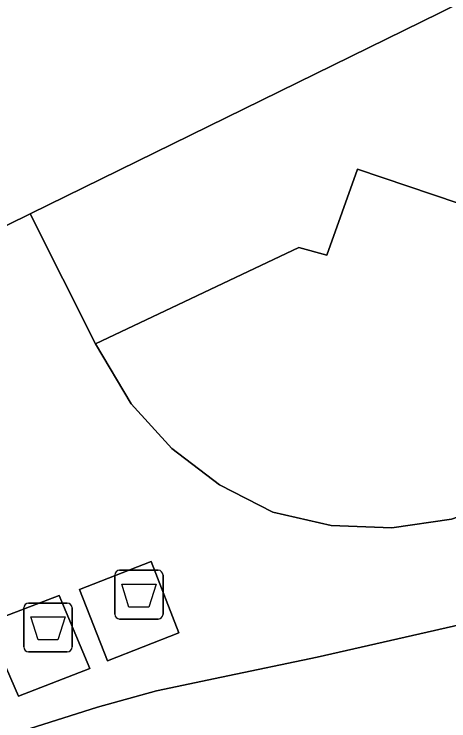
# Model space of a CAD drawing. Extents: x 162172 to 163187, y 382874 to 383685.
# Drawn here: x 163089 to 163097.91, y 383568.59 to 383583.09 of the extents above; entities that cross this region are included whole.
import ezdxf

# ---------------------------------------------------------------- set-up
doc = ezdxf.new("R2010")
doc.units = 0
for name, color, linetype in [('IMGEO_Afval_apart_plaats', 7, 'Continuous'), ('IMGEO_Erf', 7, 'Continuous'), ('IMGEO_Pand', 7, 'Continuous'), ('IMGEO_Pand_overbouw', 7, 'Continuous'), ('IMGEO_Rijbaan_lokaal_open', 7, 'Continuous'), ('IMGEO_Voetpad_gesloten', 7, 'Continuous'), ('IMGEO_Voetpad_open', 7, 'Continuous')]:
    doc.layers.add(name, color=color, linetype=linetype)

msp = doc.modelspace()

# ---------------------------------------------------------------- linework, layer by layer
at = {"layer": 'IMGEO_Afval_apart_plaats'}
for p, q in [((163091.164, 383571.682), (163091.954, 383571.682)), ((163091.954, 383571.682), (163091.164, 383571.682)), ((163091.064, 383570.782), (163091.064, 383571.582)), ((163091.064, 383571.582), (163091.064, 383570.782)), ((163092.054, 383571.582), (163092.054, 383570.782)), ((163092.054, 383570.782), (163092.054, 383571.582)), ((163089.3, 383571.01), (163090.09, 383571.01)), ((163090.09, 383571.01), (163089.3, 383571.01)), ((163089.2, 383570.11), (163089.2, 383570.91)), ((163089.2, 383570.91), (163089.2, 383570.11)), ((163090.19, 383570.91), (163090.19, 383570.11)), ((163090.19, 383570.11), (163090.19, 383570.91)), ((163091.954, 383570.682), (163091.164, 383570.682)), ((163091.164, 383570.682), (163091.954, 383570.682)), ((163090.09, 383570.01), (163089.3, 383570.01)), ((163089.3, 383570.01), (163090.09, 383570.01))]:
    msp.add_line(p, q, dxfattribs=at)
for points in [[(163091.207, 383571.396), (163091.911, 383571.396), (163091.762, 383570.926), (163091.356, 383570.926), (163091.207, 383571.396)], [(163089.343, 383570.724), (163090.047, 383570.724), (163089.898, 383570.254), (163089.492, 383570.254), (163089.343, 383570.724)]]:
    msp.add_lwpolyline(points, dxfattribs=at)
for centre, start, end in [((163091.164, 383571.582), 90, 180), ((163091.164, 383571.582), 90, 180), ((163091.954, 383571.582), 0, 90), ((163091.954, 383571.582), 360, 90), ((163089.3, 383570.91), 90, 180), ((163089.3, 383570.91), 90, 180), ((163090.09, 383570.91), 0, 90), ((163090.09, 383570.91), 360, 90), ((163091.164, 383570.782), 180, 270), ((163091.164, 383570.782), 180, 270), ((163091.954, 383570.782), 270, 0), ((163091.954, 383570.782), 270, 0), ((163089.3, 383570.11), 180, 270), ((163089.3, 383570.11), 180, 270), ((163090.09, 383570.11), 270, 0), ((163090.09, 383570.11), 270, 0)]:
    msp.add_arc(centre, 0.1, start, end, dxfattribs=at)
at = {"layer": 'IMGEO_Erf'}
msp.add_lwpolyline([(163096.078, 383609.989), (163101.528, 383584.998), (163097.726, 383583.113), (163089.33, 383578.992), (163090.673, 383576.326), (163094.837, 383578.299), (163095.412, 383578.144), (163096.037, 383579.91), (163098.1, 383579.207), (163098.207, 383579.519), (163102.699, 383578.015), (163102.418, 383576.778), (163102.197, 383576.238), (163101.926, 383575.72), (163101.609, 383575.229), (163101.251, 383574.774), (163101.294, 383574.825), (163101.337, 383574.876)], dxfattribs=at)
at = {"layer": 'IMGEO_Pand'}
for points in [[(163035.174, 383593.065), (163038.486, 383586.285), (163027.944, 383581.015), (163040.726, 383555.173), (163040.841, 383555.229), (163065.224, 383567.162), (163072.332, 383570.65), (163074.928, 383571.925), (163087.964, 383578.322), (163089.33, 383578.992), (163097.726, 383583.113), (163101.528, 383584.998), (163096.078, 383609.989)], [(163098.1, 383579.207), (163096.037, 383579.91), (163095.412, 383578.144), (163094.837, 383578.299), (163090.673, 383576.326), (163091.399, 383575.093), (163092.231, 383574.178), (163093.212, 383573.434), (163094.302, 383572.875), (163095.502, 383572.599), (163096.742, 383572.549), (163097.968, 383572.728), (163099.137, 383573.143), (163099.432, 383573.321)]]:
    msp.add_lwpolyline(points, dxfattribs=at)
at = {"layer": 'IMGEO_Pand_overbouw'}
msp.add_lwpolyline([(163096.078, 383609.989), (163101.528, 383584.998), (163097.726, 383583.113), (163089.33, 383578.992), (163090.673, 383576.326), (163094.837, 383578.299), (163095.412, 383578.144), (163096.037, 383579.91), (163098.1, 383579.207), (163098.207, 383579.519), (163102.699, 383578.015), (163102.754, 383579.255), (163101.606, 383585.036), (163102.699, 383585.578), (163102.604, 383586.241), (163103.183, 383586.394), (163102.548, 383589.3), (163101.905, 383589.165), (163101.779, 383589.78), (163102.414, 383589.937), (163101.791, 383592.807)], dxfattribs=at)
at = {"layer": 'IMGEO_Rijbaan_lokaal_open'}
msp.add_lwpolyline([(163084.042, 383561.137), (163090.513, 383563.442), (163092.077, 383564.01), (163092.665, 383564.217), (163101.284, 383566.135), (163103.572, 383566.691), (163102.422, 383571.574), (163100.107, 383571.012), (163095.212, 383569.899), (163093.255, 383569.487), (163091.918, 383569.213), (163090.713, 383568.872), (163089.179, 383568.386), (163088.347, 383568.107)], dxfattribs=at)
at = {"layer": 'IMGEO_Voetpad_gesloten'}
for points in [[(163091.808, 383571.859), (163090.345, 383571.29), (163090.915, 383569.822), (163092.375, 383570.402)], [(163089.927, 383571.166), (163088.439, 383570.597), (163089.092, 383569.101), (163090.555, 383569.67)]]:
    msp.add_lwpolyline(points, close=True, dxfattribs=at)
at = {"layer": 'IMGEO_Voetpad_open'}
for points in [[(163099.432, 383573.321), (163099.137, 383573.143), (163097.968, 383572.728), (163096.742, 383572.549), (163095.502, 383572.599), (163094.302, 383572.875), (163093.212, 383573.434), (163092.231, 383574.178), (163091.399, 383575.093), (163090.673, 383576.326), (163089.33, 383578.992), (163087.964, 383578.322), (163074.928, 383571.925), (163073.555, 383569.794), (163072.332, 383570.65), (163065.224, 383567.162), (163040.841, 383555.229), (163041.883, 383553.066), (163043.755, 383549.106), (163043.938, 383549.059)], [(163087.626, 383567.866), (163087.774, 383567.917), (163088.347, 383568.107), (163089.179, 383568.386), (163090.713, 383568.872), (163091.918, 383569.213), (163093.255, 383569.487), (163095.212, 383569.899), (163100.107, 383571.012), (163102.422, 383571.574)]]:
    msp.add_lwpolyline(points, dxfattribs=at)
for points in [[(163091.808, 383571.859), (163092.375, 383570.402), (163090.915, 383569.822), (163090.345, 383571.29)], [(163090.555, 383569.67), (163089.092, 383569.101), (163088.439, 383570.597), (163089.927, 383571.166)]]:
    msp.add_lwpolyline(points, close=True, dxfattribs=at)

doc.saveas('drawing.dxf')
